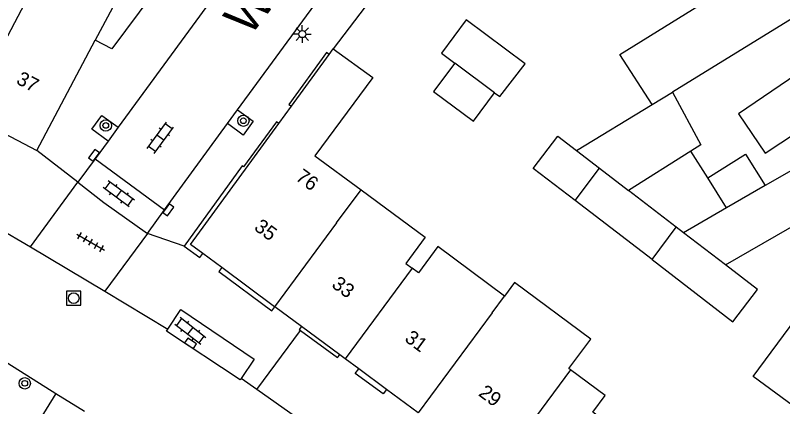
# Model space of a CAD drawing. Extents: x 132998 to 136004, y 396998 to 398512.
# Drawn here: x 133045.5 to 133099.6, y 398227.2 to 398254.8 of the extents above; entities that cross this region are included whole.
import ezdxf

# ---------------------------------------------------------------- set-up
doc = ezdxf.new("R2010")
doc.units = 0
for name, color, linetype in [('gg-afsc-muur', 7, 'Continuous'), ('gg-anno-huisnummerreeks BGT', 7, 'Continuous'), ('gg-anno-openbare ruimte label', 7, 'Continuous'), ('gg-bbg-gedigitaliseerde bebouwing', 7, 'Continuous'), ('gg-bbg-gedigitaliseerde bijgebouw', 7, 'Continuous'), ('gg-bbg-hoofdgebouw', 7, 'Continuous'), ('gg-bbg-luifel en loopbrug', 7, 'Continuous'), ('gg-bbg-tussenscheiding', 7, 'Continuous'), ('gg-knt-verharding', 7, 'Continuous'), ('gg-knt-verharding nz', 7, 'Continuous'), ('gt-grn-weggrens', 7, 'Continuous'), ('gt-symb-boom', 7, 'Continuous'), ('gt-symb-klinker verharding', 7, 'Continuous'), ('gt-symb-kolk', 7, 'Continuous'), ('gt-symb-lichtmast', 7, 'Continuous'), ('gt-symb-rioolschacht', 7, 'Continuous'), ('gt-symb-tegel verharding', 7, 'Continuous')]:
    doc.layers.add(name, color=color, linetype=linetype)

# ---------------------------------------------------------------- blocks, each defined once
blk = doc.blocks.new('gt0-LMAST')
at = {"layer": 'gt-symb-lichtmast'}
for p, q in [((-0.005, 0.246), (-0.005, 0.621)), ((-0.182, 0.173), (-0.447, 0.438)), ((0.172, 0.173), (0.437, 0.438)), ((-0.255, -0.004), (-0.63, -0.004)), ((-0.182, -0.181), (-0.447, -0.446)), ((-0.005, -0.254), (-0.005, -0.629)), ((0.437, -0.446), (0.172, -0.181)), ((0.245, -0.004), (0.62, -0.004))]:
    blk.add_line(p, q, dxfattribs=at)
blk.add_circle((-0.005, -0.004), 0.25, dxfattribs=at)
blk = doc.blocks.new('gt0-TEG1')
at = {"layer": 'gt-symb-tegel verharding'}
for p, q in [((-1.125, 0), (1.125, 0)), ((-0.9, -0.25), (-0.9, 0.25)), ((-0.45, -0.25), (-0.45, 0.25)), ((0, -0.25), (0, 0.25)), ((0.45, -0.25), (0.45, 0.25)), ((0.9, -0.25), (0.9, 0.25))]:
    blk.add_line(p, q, dxfattribs=at)
blk = doc.blocks.new('gt0-KOLK')
at = {"layer": 'gt-symb-kolk'}
blk.add_lwpolyline([(0, 0), (0.375, 0), (0.375, 0.4), (-0.375, 0.4), (-0.375, 0), (0, 0)], dxfattribs=at)
blk = doc.blocks.new('gt0-BOOM')
at = {"layer": 'gt-symb-boom'}
for radius in [0.4, 0.2]:
    blk.add_circle((0, 0), radius, dxfattribs=at)
blk = doc.blocks.new('gt0-KL1')
at = {"layer": 'gt-symb-klinker verharding'}
for p, q in [((-1.15, 0.3), (1.15, 0.3)), ((-1, -0.3), (-1, 0.3)), ((-0.5, 0.3), (-0.5, 0.45)), ((0, -0.3), (0, 0.3)), ((0.5, 0.3), (0.5, 0.45)), ((1, -0.3), (1, 0.3)), ((-1.15, -0.3), (1.15, -0.3)), ((-0.5, -0.45), (-0.5, -0.3)), ((0.5, -0.45), (0.5, -0.3))]:
    blk.add_line(p, q, dxfattribs=at)
blk = doc.blocks.new('gt0-RS')
at = {"layer": 'gt-symb-rioolschacht'}
blk.add_lwpolyline([(-0.5, -0.5), (0.5, -0.5), (0.5, 0.5), (-0.5, 0.5)], close=True, dxfattribs=at)
blk.add_circle((0, 0), 0.375, dxfattribs=at)

msp = doc.modelspace()

# ---------------------------------------------------------------- linework, layer by layer
at = {"layer": 'gg-afsc-muur'}
msp.add_line((133070.558, 398255.917), (133067.94, 398252.45), dxfattribs=at)
msp.add_lwpolyline([(133055.193, 398256.363), (133055.226, 398256.338), (133052.329, 398252.432), (133051.17, 398253.044)], dxfattribs=at)
at = {"layer": 'gg-bbg-gedigitaliseerde bebouwing'}
for p, q in [((133102.936, 398256.233), (133091.861, 398249.384)), ((133067.94, 398252.45), (133070.73, 398250.42)), ((133106.433, 398247.444), (133098.381, 398242.796)), ((133098.381, 398242.796), (133095.662, 398241.226)), ((133095.583, 398237.208), (133101.044, 398240.359))]:
    msp.add_line(p, q, dxfattribs=at)
for points in [[(133090.427, 398248.515), (133088.136, 398252.053), (133099.562, 398259.139), (133096.938, 398261.156)], [(133102.388, 398251.848), (133096.495, 398247.86), (133098.375, 398245.082), (133104.864, 398249.356), (133106.433, 398247.444)], [(133070.73, 398250.42), (133066.648, 398244.9), (133069.898, 398242.497)], [(133069.898, 398242.497), (133074.425, 398239.148), (133073.062, 398237.304), (133073.504, 398236.978)], [(133080.021, 398235.009), (133075.308, 398238.494), (133073.946, 398236.651), (133073.504, 398236.978)], [(133084.663, 398229.805), (133084.547, 398229.891), (133086.09, 398231.977), (133080.718, 398235.951), (133080.021, 398235.009)], [(133088.686, 398225.014), (133086.235, 398226.827), (133087.103, 398228), (133084.663, 398229.805)]]:
    msp.add_lwpolyline(points, dxfattribs=at)
at = {"layer": 'gg-bbg-gedigitaliseerde bijgebouw'}
for p, q in [((133085.082, 398245.276), (133090.427, 398248.515)), ((133094.331, 398243.342), (133093.145, 398245.227)), ((133095.662, 398241.226), (133094.331, 398243.342)), ((133090.41, 398237.576), (133084.997, 398241.735))]:
    msp.add_line(p, q, dxfattribs=at)
for points in [[(133079.316, 398249.351), (133079.675, 398249.084), (133081.474, 398251.396), (133077.302, 398254.497), (133075.579, 398252.129), (133076.508, 398251.439)], [(133076.508, 398251.439), (133075.016, 398249.432), (133077.825, 398247.344), (133079.316, 398249.351)], [(133091.861, 398249.384), (133093.855, 398245.674), (133093.145, 398245.227)], [(133084.997, 398241.735), (133082.032, 398244.013), (133083.774, 398246.281), (133085.082, 398245.276)], [(133090.41, 398237.576), (133096.108, 398233.199), (133097.85, 398235.466), (133095.583, 398237.208)], [(133100.722, 398226.978), (133097.532, 398229.338), (133100.538, 398233.401), (133103.421, 398231.186)]]:
    msp.add_lwpolyline(points, dxfattribs=at)
at = {"layer": 'gg-bbg-hoofdgebouw'}
for p, q in [((133047.05, 398245.263), (133051.17, 398253.044)), ((133067.642, 398252.04), (133067.94, 398252.45)), ((133064.987, 398248.396), (133067.642, 398252.04)), ((133064.095, 398247.171), (133064.987, 398248.396)), ((133042.106, 398247.882), (133047.05, 398245.263)), ((133057.88, 398238.64), (133064.095, 398247.171)), ((133058.743, 398238.002), (133057.88, 398238.64)), ((133060.078, 398237.014), (133058.743, 398238.002)), ((133063.806, 398234.257), (133060.078, 398237.014)), ((133063.818, 398234.248), (133063.806, 398234.257)), ((133065.7, 398232.857), (133063.818, 398234.248)), ((133068.398, 398230.861), (133065.7, 398232.857)), ((133068.774, 398230.583), (133068.398, 398230.861)), ((133069.737, 398229.871), (133068.774, 398230.583)), ((133071.698, 398228.42), (133069.737, 398229.871)), ((133073.928, 398226.771), (133071.698, 398228.42))]:
    msp.add_line(p, q, dxfattribs=at)
msp.add_lwpolyline([(133047.42, 398257.982), (133052.383, 398255.335), (133051.17, 398253.044)], dxfattribs=at)
at = {"layer": 'gg-bbg-luifel en loopbrug'}
msp.add_lwpolyline([(133094.331, 398243.342), (133096.987, 398245.013), (133098.381, 398242.796)], dxfattribs=at)
at = {"layer": 'gg-bbg-tussenscheiding'}
for p, q in [((133047.42, 398257.982), (133042.106, 398247.882)), ((133079.316, 398249.351), (133076.508, 398251.439)), ((133090.427, 398248.515), (133091.861, 398249.384)), ((133085.082, 398245.276), (133086.697, 398244.035)), ((133093.145, 398245.227), (133088.746, 398242.46)), ((133084.997, 398241.735), (133086.697, 398244.035)), ((133086.697, 398244.035), (133088.746, 398242.46)), ((133068.171, 398240.162), (133069.898, 398242.497)), ((133092.111, 398239.876), (133088.746, 398242.46)), ((133095.662, 398241.226), (133092.631, 398239.476)), ((133068.171, 398240.162), (133063.806, 398234.257)), ((133090.41, 398237.576), (133092.111, 398239.876)), ((133092.631, 398239.476), (133092.111, 398239.876)), ((133095.583, 398237.208), (133092.631, 398239.476)), ((133073.504, 398236.978), (133068.774, 398230.583)), ((133079.136, 398233.812), (133080.021, 398235.009)), ((133079.136, 398233.812), (133073.928, 398226.771)), ((133084.663, 398229.805), (133079.416, 398222.712))]:
    msp.add_line(p, q, dxfattribs=at)
at = {"layer": 'gg-knt-verharding'}
for p, q in [((133063.315, 398261.31), (133052.778, 398246.907)), ((133061.2, 398248.137), (133066.907, 398255.941)), ((133060.49, 398247.166), (133061.2, 398248.137)), ((133052.778, 398246.907), (133052.066, 398245.935)), ((133056.038, 398241.079), (133060.49, 398247.166)), ((133052.066, 398245.935), (133051.151, 398244.684)), ((133051.151, 398244.684), (133049.948, 398243.03)), ((133051.151, 398244.684), (133056.038, 398241.079)), ((133054.845, 398239.418), (133056.038, 398241.079)), ((133043.239, 398240.43), (133046.597, 398238.469)), ((133046.597, 398238.469), (133051.841, 398235.354)), ((133051.841, 398235.354), (133056.281, 398232.666)), ((133044.571, 398230.547), (133048.4, 398228.143)), ((133062.555, 398228.413), (133061.454, 398229.195)), ((133048.4, 398228.143), (133046.588, 398225.25)), ((133048.4, 398228.143), (133050.406, 398226.883))]:
    msp.add_line(p, q, dxfattribs=at)
for points in [[(133067.642, 398252.04), (133067.455, 398252.176), (133064.813, 398248.523), (133064.987, 398248.396)], [(133061.2, 398248.137), (133062.299, 398247.333), (133061.59, 398246.361), (133060.49, 398247.166)], [(133052.066, 398245.935), (133050.921, 398246.773), (133051.632, 398247.746), (133052.778, 398246.907)], [(133064.095, 398247.171), (133063.94, 398247.284), (133061.627, 398244.131), (133061.53, 398244.182), (133057.429, 398238.519)], [(133049.948, 398243.03), (133051.777, 398241.61), (133054.845, 398239.418)], [(133057.429, 398238.519), (133058.541, 398237.728), (133058.743, 398238.002)], [(133060.078, 398237.014), (133059.871, 398236.734), (133063.604, 398233.958), (133063.818, 398234.248)], [(133056.281, 398232.666), (133057.202, 398234.061), (133062.356, 398230.562), (133061.454, 398229.195)], [(133065.7, 398232.857), (133065.539, 398232.638), (133065.628, 398232.573)], [(133061.454, 398229.195), (133061.389, 398229.097), (133056.196, 398232.536), (133056.281, 398232.666)], [(133065.628, 398232.573), (133068.252, 398230.664), (133068.398, 398230.861)], [(133071.698, 398228.42), (133071.46, 398228.099), (133069.495, 398229.543), (133069.737, 398229.871)], [(133072.266, 398221.413), (133068.395, 398224.266), (133062.555, 398228.413)]]:
    msp.add_lwpolyline(points, dxfattribs=at)
at = {"layer": 'gg-knt-verharding nz'}
msp.add_line((133062.555, 398228.413), (133065.628, 398232.573), dxfattribs=at)
at = {"layer": 'gt-grn-weggrens'}
for p, q in [((133049.948, 398243.03), (133047.05, 398245.263)), ((133046.597, 398238.469), (133049.948, 398243.03)), ((133054.845, 398239.418), (133051.841, 398235.354)), ((133057.429, 398238.519), (133054.845, 398239.418))]:
    msp.add_line(p, q, dxfattribs=at)

# ---------------------------------------------------------------- block references
at = {"layer": 'gt-symb-boom'}
for p in [(133051.91, 398247.038), (133061.607, 398247.372), (133046.199, 398228.85)]:
    msp.add_blockref('gt0-BOOM', p, dxfattribs=at)
at = {"layer": 'gt-symb-klinker verharding'}
for p, rotation in [((133055.75, 398246.176), 53.82935585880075), ((133052.82, 398242.213), 143.70304105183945), ((133057.878, 398232.561), -38.01566048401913)]:
    msp.add_blockref('gt0-KL1', p, dxfattribs=dict(at, rotation=rotation))
at = {"layer": 'gt-symb-kolk'}
for p, rotation in [((133051.241, 398244.811), 53.703041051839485), ((133056.16, 398241.2), -125.72413480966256), ((133057.78, 398231.504), -33.70595653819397)]:
    msp.add_blockref('gt0-KOLK', p, dxfattribs=dict(at, rotation=rotation))
at = {"layer": 'gt-symb-lichtmast'}
msp.add_blockref('gt0-LMAST', (133065.767, 398253.488), dxfattribs=at)
at = {"layer": 'gt-symb-rioolschacht'}
msp.add_blockref('gt0-RS', (133049.649, 398234.853), dxfattribs=at)
at = {"layer": 'gt-symb-tegel verharding', "rotation": -30.6689266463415}
msp.add_blockref('gt0-TEG1', (133050.846, 398238.806), dxfattribs=at)

# ---------------------------------------------------------------- texts
at = {"layer": 'gg-anno-huisnummerreeks BGT'}
for s, rotation, p in [('37', 332.1, (133045.529, 398250.029)), ('76', 323.9, (133065.221, 398243.244)), ('35', 323.5, (133062.3, 398239.724)), ('33', 323.5, (133067.761, 398235.685)), ('31', 323.5, (133072.908, 398231.878)), ('29', 323.5, (133078.114, 398228.028))]:
    msp.add_text(s, height=1, rotation=rotation, dxfattribs=at).set_placement(p)
at = {"layer": 'gg-anno-openbare ruimte label'}
msp.add_text('Weverstraat', height=2.5, rotation=52.8, dxfattribs=at).set_placement((133062.067, 398253.25))

doc.saveas('drawing.dxf')
